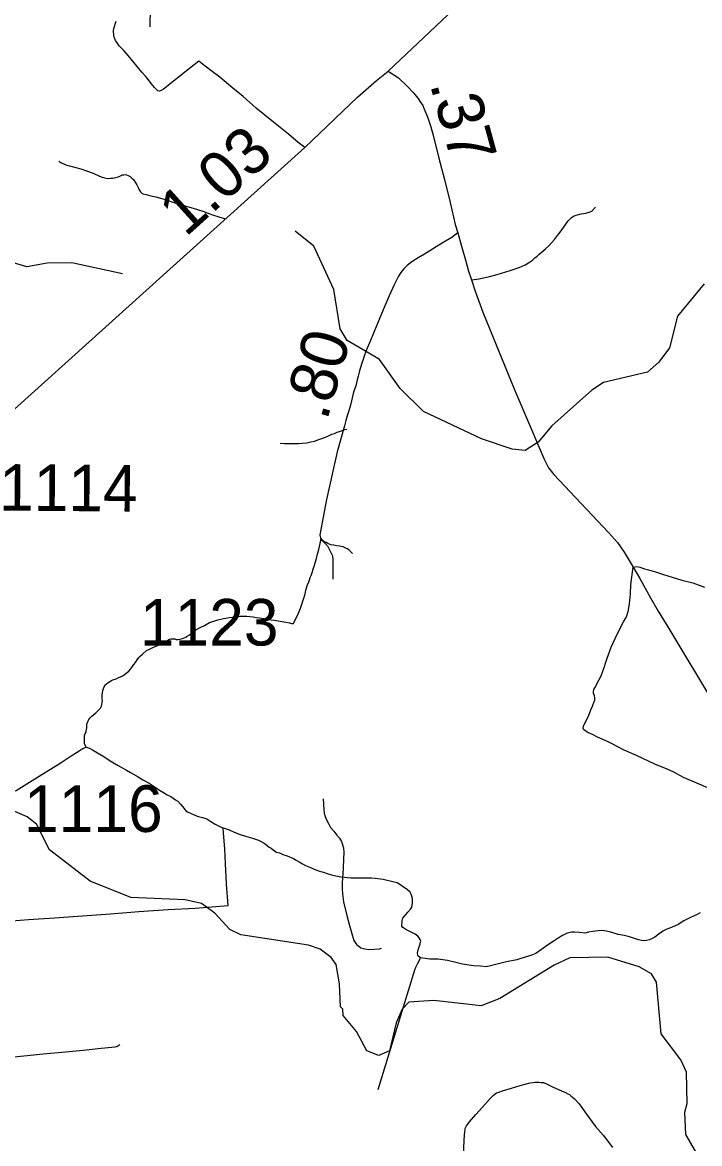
# Model space of a CAD drawing. Extents: x 2290615 to 2522933, y 819489 to 1012715.
# Drawn here: x 2438788 to 2446056, y 898683 to 910724 of the extents above; entities that cross this region are included whole.
import ezdxf

# ---------------------------------------------------------------- set-up
doc = ezdxf.new("R2010")
doc.units = 0
for name, color, linetype in [('Exist Hydrographic Creek Single Shore', 7, 'Continuous'), ('Exist Hydrographic Misc Water Feature', 7, 'Continuous'), ('Exist Road Non-System Type 51', 7, 'Continuous'), ('Exist Road Primary NC Attributed', 7, 'Continuous'), ('Exist Road Primary NC Mileage Hundredths English Label', 7, 'Continuous'), ('Exist Road Secondary Mileage Hundredths English Label', 7, 'Continuous'), ('Exist Road Secondary Type 51 Attributed', 7, 'Continuous'), ('Exist Road Secondary Type 51 Number Label', 7, 'Continuous')]:
    doc.layers.add(name, color=color, linetype=linetype)

msp = doc.modelspace()

# ---------------------------------------------------------------- linework, layer by layer
at = {"layer": 'Exist Hydrographic Creek Single Shore'}
msp.add_lwpolyline([(2446055, 898526), (2445909, 898782), (2445897, 899021), (2445921, 899114), (2445915, 899449), (2445855, 899581), (2445642, 899861), (2445592, 900417), (2445540, 900507), (2445406, 900580), (2445071, 900685), (2444663, 900678), (2444497, 900599), (2443911, 900240), (2443713, 900163), (2443203, 900221), (2442937, 900200), (2442863, 900125), (2442799, 899981), (2442729, 899680), (2442613, 899629)], dxfattribs=at)
at = {"layer": 'Exist Hydrographic Misc Water Feature'}
for points in [[(2440158, 910677), (2440163, 910878), (2440196, 910951), (2440377, 911080), (2440658, 911194), (2440892, 911187), (2441486, 911063), (2441685, 911081), (2441817, 911175), (2441948, 911361), (2442150, 911816)], [(2439863, 908023), (2439320, 908141), (2439053, 908137), (2438837, 908099), (2438620, 908162), (2438063, 908054), (2437721, 908082), (2437055, 908032), (2436606, 907958), (2435661, 908211), (2435166, 908464), (2434097, 908591), (2433889, 908562), (2433699, 908482), (2433407, 908513), (2432895, 908765), (2432727, 908860), (2432489, 909158), (2432320, 909306), (2432144, 909377), (2431969, 909400)], [(2442488, 907181), (2442273, 907307), (2442197, 907432), (2442132, 907856), (2441917, 908320), (2441714, 908482)], [(2446105, 907917), (2445820, 907570), (2445734, 907229), (2445619, 907076), (2445496, 906966), (2445023, 906858), (2444900, 906774), (2444472, 906392), (2444325, 906216), (2444185, 906128), (2444043, 906142), (2443716, 906253), (2443094, 906546), (2442841, 906792), (2442619, 907104), (2442488, 907181)], [(2442613, 899629), (2442602, 899633), (2442484, 899679), (2442373, 899885), (2442229, 900060), (2442228, 900125), (2442202, 900151), (2442190, 900400), (2442154, 900608), (2442103, 900682), (2441985, 900772), (2441859, 900813), (2441133, 900924), (2441015, 900982), (2440855, 901156), (2440711, 901262), (2440536, 901300), (2439952, 901326), (2439516, 901501), (2439078, 901838), (2438941, 902112), (2438840, 902193), (2438446, 902360)]]:
    msp.add_lwpolyline(points, dxfattribs=at)
at = {"layer": 'Exist Road Non-System Type 51'}
for points in [[(2441820, 909381), (2441749, 909434), (2441645, 909525), (2441483, 909652), (2441297, 909804), (2441159, 909928), (2441045, 910017), (2440906, 910135), (2440811, 910209), (2440765, 910243), (2440718, 910280), (2440680, 910309), (2440581, 910229), (2440303, 910005), (2440279, 909994), (2440256, 909986), (2440241, 909990), (2440222, 910005), (2440207, 910023), (2440188, 910045), (2440169, 910068), (2440141, 910108), (2440128, 910124), (2440111, 910146), (2440070, 910191), (2439925, 910369), (2439875, 910422), (2439828, 910472), (2439812, 910493), (2439797, 910515), (2439788, 910531), (2439776, 910557), (2439772, 910566), (2439770, 910583), (2439768, 910599), (2439766, 910621), (2439767, 910637), (2439771, 910657), (2439794, 910736)], [(2439180, 909235), (2439199, 909218), (2439254, 909195), (2439417, 909150), (2439549, 909103), (2439616, 909074), (2439645, 909062), (2439670, 909053), (2439700, 909049), (2439734, 909050), (2439758, 909052), (2439804, 909062), (2439826, 909070), (2439863, 909085), (2439876, 909088), (2439891, 909090), (2439907, 909086), (2439924, 909080), (2439944, 909068), (2439964, 909052), (2439982, 909035), (2440000, 909009), (2440018, 908978), (2440033, 908943), (2440041, 908926), (2440048, 908916), (2440056, 908904), (2440062, 908897), (2440072, 908887), (2440086, 908883), (2440116, 908874), (2440165, 908863), (2440220, 908852), (2440311, 908826), (2440435, 908783), (2440517, 908756), (2440621, 908729), (2440724, 908698), (2440830, 908659), (2440897, 908635), (2440969, 908613)], [(2443609, 907960), (2443690, 907971), (2443800, 907994), (2443883, 908017), (2444024, 908060), (2444121, 908092), (2444185, 908121), (2444219, 908140), (2444264, 908170), (2444289, 908194), (2444313, 908213), (2444330, 908230), (2444372, 908266), (2444402, 908293), (2444438, 908323), (2444498, 908393), (2444532, 908436), (2444549, 908455), (2444576, 908495), (2444612, 908548), (2444644, 908593), (2444680, 908627), (2444704, 908644), (2444733, 908654), (2444785, 908667), (2444836, 908676), (2444872, 908686), (2444899, 908697), (2444940, 908739)], [(2441553, 906206), (2441597, 906202), (2441647, 906203), (2441697, 906200), (2441751, 906203), (2441791, 906205), (2441841, 906210), (2441885, 906219), (2441923, 906227), (2441968, 906244), (2442012, 906258), (2442060, 906277), (2442108, 906300), (2442137, 906310), (2442167, 906323), (2442201, 906335), (2442231, 906346), (2442247, 906352), (2442271, 906356)], [(2441415, 904318), (2441457, 904309), (2441491, 904303), (2441617, 904283), (2441653, 904275), (2441677, 904270), (2441697, 904268), (2441752, 904379), (2441773, 904433), (2441819, 904574), (2441834, 904638), (2441847, 904686), (2441861, 904714), (2441878, 904761), (2441888, 904785), (2441920, 904883), (2441945, 904966), (2441954, 905012), (2441968, 905062), (2441985, 905128), (2441996, 905182)], [(2442332, 905019), (2442314, 905039), (2442292, 905061), (2442272, 905072), (2442253, 905082), (2442231, 905092), (2442209, 905097), (2442191, 905099), (2442159, 905103), (2442129, 905108), (2442099, 905114), (2442065, 905127), (2442047, 905137), (2442028, 905145), (2442010, 905159), (2441996, 905182)], [(2446168, 902492), (2446050, 902544), (2445885, 902615), (2445778, 902671), (2445707, 902704), (2445575, 902759), (2445378, 902852), (2445245, 902908), (2445179, 902944), (2445119, 902976), (2445066, 903002), (2444961, 903048), (2444905, 903077), (2444865, 903094), (2444850, 903101), (2444830, 903114), (2444815, 903128), (2444811, 903134), (2444808, 903144), (2444810, 903164), (2444815, 903178), (2444863, 903272), (2444890, 903343), (2444907, 903380), (2444914, 903402), (2444918, 903410), (2444929, 903437), (2444930, 903443), (2444932, 903455), (2444931, 903469), (2444928, 903491), (2444926, 903501), (2444924, 903507), (2444919, 903516), (2444919, 903516), (2444917, 903524), (2444917, 903526), (2444917, 903528), (2444918, 903538), (2444922, 903558), (2444931, 903577), (2444976, 903659), (2445000, 903706), (2445034, 903805), (2445046, 903842), (2445064, 903896), (2445107, 904014), (2445149, 904108), (2445186, 904182), (2445240, 904286), (2445270, 904340), (2445291, 904399), (2445304, 904479), (2445316, 904588), (2445319, 904688), (2445344, 904875), (2445384, 904881), (2445414, 904875), (2445466, 904857), (2445508, 904844), (2445583, 904823), (2445667, 904795), (2445760, 904766), (2445864, 904733), (2445983, 904704), (2446107, 904660)], [(2439472, 902941), (2439456, 902978), (2439454, 902995), (2439454, 903017), (2439453, 903059), (2439457, 903078), (2439463, 903088), (2439473, 903102), (2439474, 903112), (2439478, 903148), (2439480, 903170), (2439481, 903188), (2439487, 903204), (2439493, 903222), (2439501, 903236), (2439516, 903256), (2439534, 903275), (2439556, 903291), (2439576, 903309), (2439593, 903326), (2439615, 903348), (2439627, 903360), (2439638, 903382), (2439642, 903400), (2439644, 903420), (2439646, 903438), (2439645, 903460), (2439645, 903478), (2439645, 903504), (2439646, 903522), (2439652, 903550), (2439658, 903571), (2439666, 903588), (2439679, 903609), (2439689, 903619), (2439709, 903635), (2439725, 903645), (2439744, 903656), (2439760, 903662), (2439794, 903674), (2439820, 903687), (2439840, 903695), (2439862, 903705), (2439882, 903716), (2439903, 903736), (2439929, 903756), (2439949, 903779), (2439968, 903807), (2439984, 903827), (2440002, 903851), (2440019, 903878), (2440039, 903904), (2440051, 903916), (2440076, 903940), (2440120, 903977), (2440144, 903989), (2440167, 904000), (2440195, 904016), (2440223, 904025), (2440255, 904039), (2440287, 904052), (2440313, 904064), (2440334, 904078), (2440348, 904090), (2440366, 904099), (2440380, 904103), (2440392, 904105), (2440408, 904105), (2440424, 904104), (2440440, 904098), (2440456, 904098), (2440478, 904100), (2440508, 904109), (2440542, 904121), (2440557, 904131), (2440581, 904148), (2440599, 904160), (2440623, 904178), (2440648, 904201), (2440682, 904219), (2440704, 904230), (2440742, 904248), (2440797, 904279), (2440819, 904285), (2440853, 904298), (2440887, 904308), (2440945, 904323), (2440971, 904326), (2441008, 904334), (2441042, 904338), (2441074, 904341), (2441124, 904346), (2441152, 904346), (2441196, 904347), (2441228, 904343), (2441264, 904340), (2441302, 904334), (2441334, 904331), (2441378, 904323), (2441415, 904318)], [(2438639, 902442), (2438721, 902476), (2438894, 902584), (2439192, 902770), (2439312, 902846), (2439358, 902876), (2439398, 902900), (2439420, 902915), (2439435, 902925), (2439445, 902929), (2439472, 902941)], [(2439472, 902941), (2439487, 902938), (2439514, 902925), (2439541, 902910), (2439593, 902880), (2439662, 902839), (2439731, 902793), (2439816, 902744), (2439905, 902692), (2439949, 902669), (2440031, 902623), (2440079, 902591), (2440147, 902552), (2440190, 902525), (2440224, 902505), (2440261, 902480), (2440303, 902453), (2440343, 902430), (2440381, 902409), (2440431, 902376), (2440455, 902361), (2440485, 902327), (2440506, 902303), (2440522, 902284), (2440543, 902258), (2440559, 902246), (2440664, 902199), (2440720, 902186), (2440766, 902169), (2440812, 902141), (2440857, 902112), (2440894, 902094), (2440929, 902077), (2440943, 902073)], [(2442017, 902384), (2442019, 902327), (2442022, 902269), (2442028, 902231), (2442037, 902196), (2442051, 902159), (2442077, 902115), (2442095, 902078), (2442129, 902037), (2442161, 901996), (2442190, 901962), (2442213, 901927), (2442236, 901861), (2442239, 901808), (2442236, 901742), (2442232, 901644), (2442226, 901576), (2442225, 901545)], [(2438116, 901035), (2438584, 901069), (2438852, 901089), (2439134, 901107), (2439733, 901152), (2440037, 901174), (2440352, 901197), (2440642, 901213), (2440995, 901240), (2440978, 901468), (2440969, 901690), (2440961, 901850), (2440948, 902017), (2440943, 902073)], [(2440943, 902073), (2441006, 902052), (2441060, 902027), (2441124, 902004), (2441183, 901983), (2441257, 901962), (2441321, 901941), (2441349, 901927), (2441384, 901908), (2441414, 901884), (2441438, 901867), (2441458, 901855), (2441497, 901825), (2441517, 901814), (2441549, 901804), (2441583, 901789), (2441628, 901773), (2441696, 901744), (2441728, 901725), (2441758, 901709), (2441795, 901688), (2441825, 901670), (2441879, 901647), (2441936, 901624), (2441978, 901608), (2442018, 901597), (2442058, 901582), (2442104, 901570), (2442134, 901563), (2442171, 901555), (2442225, 901545)], [(2442225, 901545), (2442221, 901472), (2442220, 901414), (2442222, 901365), (2442234, 901281), (2442274, 901119), (2442297, 901026), (2442329, 900925), (2442338, 900890), (2442346, 900864), (2442358, 900841), (2442378, 900818), (2442399, 900803), (2442422, 900786), (2442465, 900774), (2442511, 900769), (2442621, 900774), (2442642, 900780)], [(2443062, 900679), (2443037, 900696), (2443031, 900707), (2443030, 900729), (2443037, 900764), (2443058, 900828), (2443061, 900845), (2443063, 900857), (2443060, 900867), (2443056, 900876), (2443045, 900894), (2443033, 900911), (2443018, 900923), (2443004, 900932), (2442904, 900982), (2442881, 900995), (2442869, 901007), (2442862, 901019), (2442861, 901035), (2442863, 901059), (2442864, 901077), (2442867, 901095), (2442871, 901105), (2442926, 901167), (2442955, 901200), (2442968, 901223), (2442974, 901267), (2442975, 901287), (2442974, 901315), (2442969, 901339), (2442960, 901361), (2442949, 901382), (2442922, 901407), (2442864, 901449), (2442852, 901456), (2442827, 901473), (2442809, 901483), (2442779, 901489), (2442660, 901520), (2442573, 901531), (2442535, 901535), (2442503, 901534), (2442473, 901534), (2442359, 901534), (2442313, 901535), (2442273, 901537), (2442225, 901545)], [(2446064, 901160), (2446022, 901140), (2445964, 901116), (2445888, 901076), (2445826, 901035), (2445754, 901004), (2445705, 900984), (2445663, 900964), (2445607, 900926), (2445576, 900899), (2445547, 900884), (2445518, 900872), (2445487, 900864), (2445464, 900861), (2445433, 900864), (2445402, 900872), (2445357, 900884), (2445304, 900904), (2445246, 900917), (2445181, 900928), (2445105, 900953), (2445056, 900964), (2445007, 900971), (2444967, 900968), (2444911, 900962), (2444862, 900953), (2444824, 900944), (2444762, 900951), (2444715, 900953), (2444684, 900953), (2444634, 900942), (2444583, 900917), (2444538, 900890), (2444483, 900852), (2444422, 900814), (2444358, 900768), (2444300, 900723), (2444262, 900710), (2444219, 900696), (2444137, 900669), (2444095, 900658), (2443985, 900636), (2443885, 900609), (2443811, 900591), (2443764, 900582), (2443704, 900587), (2443631, 900591), (2443512, 900611), (2443439, 900627), (2443349, 900651), (2443249, 900663), (2443162, 900663), (2443062, 900679)], [(2442608, 899264), (2443000, 900549), (2443011, 900579), (2443028, 900614), (2443043, 900640), (2443062, 900679)], [(2438311, 899576), (2438561, 899602), (2438804, 899624), (2439010, 899646), (2439249, 899668), (2439441, 899688), (2439633, 899707), (2439749, 899718), (2439781, 899721), (2439802, 899726), (2439822, 899739), (2439834, 899747)], [(2443517, 898423), (2443530, 898728), (2443536, 898811), (2443539, 898829), (2443541, 898844), (2443549, 898861), (2443556, 898872), (2443569, 898892), (2443586, 898916), (2443654, 898994), (2443726, 899074), (2443809, 899168), (2443841, 899199), (2443863, 899218), (2443878, 899229), (2443902, 899236), (2443942, 899251), (2444038, 899279), (2444131, 899307), (2444238, 899334), (2444271, 899338), (2444290, 899344), (2444306, 899344), (2444331, 899342), (2444356, 899340), (2444380, 899338), (2444421, 899320), (2444486, 899288), (2444573, 899249), (2444617, 899231), (2444641, 899218), (2444660, 899209), (2444674, 899196), (2444693, 899183), (2444715, 899164), (2444763, 899111), (2444861, 898974), (2444939, 898865), (2445020, 898772), (2445083, 898693), (2445123, 898641)]]:
    msp.add_lwpolyline(points, dxfattribs=at)
at = {"layer": 'Exist Road Primary NC Attributed'}
for points in [[(2442714, 910200), (2443674, 911110), (2443897, 911324), (2444522, 911898), (2444864, 912204), (2445068, 912395), (2445190, 912499), (2445290, 912589), (2445441, 912724), (2445681, 912932), (2445816, 913049), (2445892, 913119)], [(2438669, 906538), (2441820, 909381), (2442386, 909920), (2442589, 910099), (2442714, 910200)]]:
    msp.add_lwpolyline(points, dxfattribs=at)
at = {"layer": 'Exist Road Secondary Type 51 Attributed'}
for points in [[(2442714, 910200), (2442825, 910129), (2442919, 910038), (2442984, 909966), (2443014, 909931), (2443035, 909906), (2443058, 909871), (2443084, 909830), (2443097, 909802), (2443115, 909759), (2443135, 909708), (2443172, 909602), (2443201, 909499), (2443256, 909267), (2443320, 909037), (2443378, 908791), (2443432, 908555), (2443462, 908464)], [(2443462, 908464), (2443396, 908415), (2443329, 908373), (2443259, 908332), (2443160, 908270), (2443103, 908235), (2443037, 908196), (2442968, 908152), (2442917, 908113), (2442882, 908076), (2442849, 908037), (2442825, 907998), (2442807, 907964), (2442779, 907906), (2442726, 907788), (2442672, 907662), (2442588, 907464), (2442523, 907309), (2442477, 907199), (2442451, 907128), (2442441, 907092), (2442436, 907074), (2442414, 907007), (2442403, 906968), (2442390, 906924), (2442381, 906885), (2442373, 906853), (2442365, 906819), (2442353, 906782), (2442346, 906763), (2442339, 906740), (2442330, 906707), (2442309, 906613), (2442291, 906553), (2442278, 906508), (2442259, 906447), (2442246, 906391), (2442165, 906113), (2442053, 905601), (2441979, 905222), (2441990, 905169), (2442029, 905135), (2442063, 905102), (2442086, 905052), (2442118, 904995), (2442121, 904948), (2442120, 904743)], [(2443462, 908464), (2443501, 908321), (2443548, 908160), (2443577, 908053), (2443609, 907960), (2443647, 907837), (2443728, 907613), (2444072, 906772), (2444389, 906032), (2444436, 905941), (2444493, 905867), (2445077, 905247), (2445175, 905138), (2445247, 905036), (2445344, 904875), (2445414, 904753), (2445528, 904543), (2445610, 904402), (2445725, 904213), (2446728, 902546)]]:
    msp.add_lwpolyline(points, dxfattribs=at)

# ---------------------------------------------------------------- texts
at = {"layer": 'Exist Road Primary NC Mileage Hundredths English Label'}
msp.add_text('1.03', height=500, rotation=42.0602, dxfattribs=at).set_placement((2440539, 908410))
at = {"layer": 'Exist Road Secondary Mileage Hundredths English Label'}
for s, rotation, p in [('.37', 285.4141, (2443159, 910063)), ('.80', 73.7887, (2442056, 906436))]:
    msp.add_text(s, height=500, rotation=rotation, dxfattribs=at).set_placement(p)
at = {"layer": 'Exist Road Secondary Type 51 Number Label'}
for s, rotation, p in [('1114', 359.5859, (2438536, 905481)), ('1123', 360, (2440049, 904032)), ('1116', 360, (2438806, 902030))]:
    msp.add_text(s, height=500, rotation=rotation, dxfattribs=at).set_placement(p)

doc.saveas('drawing.dxf')
